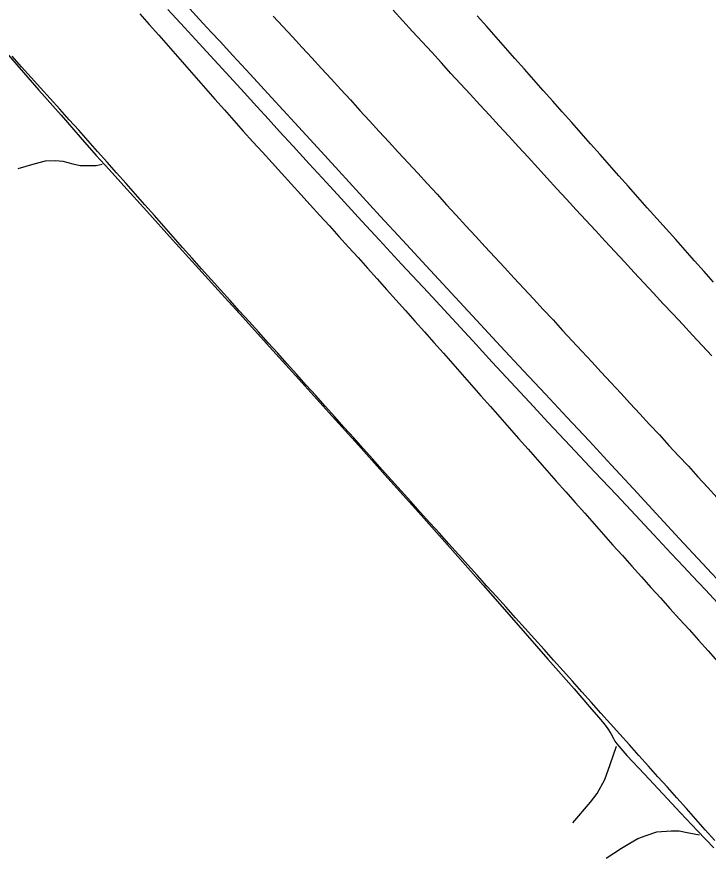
# Model space of a CAD drawing. Extents: x 1948091 to 1975253, y 787267 to 823306.
# Drawn here: x 1957931.9 to 1958053.3, y 811340.9 to 811488.6 of the extents above; entities that cross this region are included whole.
import ezdxf

# ---------------------------------------------------------------- set-up
doc = ezdxf.new("R2010")
doc.units = 0
doc.layers.add('RD_EX_Pavement_Markings', color=7, linetype='Continuous')
doc.layers.add('RD_EX_Road', color=7, linetype='Continuous')

msp = doc.modelspace()

# ---------------------------------------------------------------- linework, layer by layer
at = {"layer": 'RD_EX_Pavement_Markings'}
for points in [[(1958053.92, 811429.05), (1958052.22, 811430.89), (1958050.52, 811432.72), (1958048.82, 811434.55), (1958047.12, 811436.39), (1958045.42, 811438.22), (1958043.72, 811440.05), (1958042.02, 811441.88), (1958040.32, 811443.72), (1958038.62, 811445.55), (1958036.92, 811447.38), (1958035.22, 811449.22), (1958033.52, 811451.05), (1958031.82, 811452.88), (1958030.12, 811454.72), (1958028.43, 811456.56), (1958026.74, 811458.4), (1958025.05, 811460.24), (1958023.36, 811462.08), (1958021.67, 811463.92), (1958019.98, 811465.76), (1958018.28, 811467.61), (1958016.59, 811469.45), (1958014.9, 811471.29), (1958013.21, 811473.13), (1958011.52, 811474.97), (1958009.83, 811476.81), (1958008.14, 811478.65), (1958006.45, 811480.49), (1958004.76, 811482.34), (1958003.07, 811484.18), (1958001.37, 811486.02), (1957999.68, 811487.86), (1957998, 811489.71)], [(1957953.49, 811489.1), (1957955.16, 811487.24), (1957956.82, 811485.37), (1957958.46, 811483.5), (1957960.11, 811481.61), (1957961.75, 811479.73), (1957963.4, 811477.85), (1957965.04, 811475.97), (1957966.7, 811474.1), (1957968.35, 811472.23), (1957970.01, 811470.36), (1957971.67, 811468.49), (1957973.35, 811466.65), (1957975.04, 811464.8), (1957976.72, 811462.95), (1957978.4, 811461.11), (1957980.08, 811459.26), (1957981.76, 811457.41), (1957983.43, 811455.56), (1957985.11, 811453.71), (1957986.79, 811451.86), (1957988.46, 811450), (1957990.14, 811448.15), (1957991.82, 811446.3), (1957993.49, 811444.45), (1957995.16, 811442.58), (1957996.82, 811440.72), (1957998.49, 811438.86), (1958000.15, 811437), (1958001.82, 811435.14), (1958003.49, 811433.28), (1958005.14, 811431.41), (1958006.8, 811429.54), (1958008.45, 811427.66), (1958010.1, 811425.79), (1958011.75, 811423.91), (1958013.4, 811422.04), (1958015.05, 811420.16), (1958016.7, 811418.29), (1958018.35, 811416.42), (1958020.01, 811414.55), (1958021.67, 811412.68), (1958023.32, 811410.81), (1958024.98, 811408.94), (1958026.63, 811407.07), (1958028.29, 811405.21), (1958029.95, 811403.34), (1958031.61, 811401.47), (1958033.26, 811399.6), (1958034.92, 811397.73), (1958036.58, 811395.86), (1958038.23, 811394), (1958039.9, 811392.13), (1958041.57, 811390.28), (1958043.24, 811388.43), (1958044.91, 811386.57), (1958046.59, 811384.72), (1958048.26, 811382.86), (1958049.93, 811381.01), (1958051.61, 811379.15), (1958053.28, 811377.29), (1958054.95, 811375.44)], [(1957976.93, 811488.71), (1957978.62, 811486.87), (1957980.32, 811485.03), (1957982.01, 811483.19), (1957983.71, 811481.35), (1957985.4, 811479.51), (1957987.09, 811477.67), (1957988.78, 811475.83), (1957990.47, 811473.99), (1957992.16, 811472.15), (1957993.85, 811470.31), (1957995.54, 811468.47), (1957997.24, 811466.62), (1957998.93, 811464.78), (1958000.62, 811462.94), (1958002.31, 811461.1), (1958004, 811459.26), (1958005.69, 811457.42), (1958007.38, 811455.58), (1958009.07, 811453.74), (1958010.76, 811451.89), (1958012.46, 811450.06), (1958014.16, 811448.22), (1958015.86, 811446.39), (1958017.55, 811444.55), (1958019.25, 811442.72), (1958020.95, 811440.88), (1958022.65, 811439.05), (1958024.35, 811437.21), (1958026.05, 811435.38), (1958027.74, 811433.54), (1958029.44, 811431.71), (1958031.14, 811429.87), (1958032.84, 811428.04), (1958034.53, 811426.2), (1958036.23, 811424.37), (1958037.93, 811422.53), (1958039.62, 811420.7), (1958041.32, 811418.86), (1958043.02, 811417.02), (1958044.72, 811415.19), (1958046.41, 811413.35), (1958048.11, 811411.52), (1958049.81, 811409.68), (1958051.5, 811407.85), (1958053.2, 811406.01), (1958054.9, 811404.17)], [(1958054.23, 811441.98), (1958052.57, 811443.85), (1958050.91, 811445.72), (1958049.25, 811447.59), (1958047.59, 811449.46), (1958045.93, 811451.33), (1958044.27, 811453.2), (1958042.61, 811455.07), (1958040.95, 811456.94), (1958039.29, 811458.81), (1958037.63, 811460.68), (1958035.97, 811462.54), (1958034.31, 811464.41), (1958032.65, 811466.28), (1958030.99, 811468.15), (1958029.33, 811470.02), (1958027.67, 811471.89), (1958026.01, 811473.76), (1958024.35, 811475.63), (1958022.69, 811477.5), (1958021.03, 811479.37), (1958019.37, 811481.24), (1958017.71, 811483.11), (1958016.06, 811484.98), (1958014.41, 811486.86), (1958012.76, 811488.74)], [(1958054.45, 811344.01), (1958052.79, 811345.87), (1958051.12, 811347.74), (1958049.46, 811349.6), (1958047.8, 811351.46), (1958046.13, 811353.33), (1958044.47, 811355.19), (1958042.8, 811357.05), (1958041.14, 811358.92), (1958039.47, 811360.78), (1958037.81, 811362.64), (1958036.14, 811364.5), (1958034.47, 811366.37), (1958032.81, 811368.23), (1958031.14, 811370.09), (1958029.47, 811371.94), (1958027.81, 811373.8), (1958026.14, 811375.66), (1958024.47, 811377.52), (1958022.81, 811379.38), (1958021.14, 811381.23), (1958019.48, 811383.09), (1958017.8, 811384.95), (1958016.13, 811386.8), (1958014.46, 811388.65), (1958012.79, 811390.51), (1958011.11, 811392.36), (1958009.44, 811394.22), (1958007.77, 811396.07), (1958006.1, 811397.92), (1958004.42, 811399.78), (1958002.75, 811401.64), (1958001.09, 811403.49), (1957999.42, 811405.35), (1957997.75, 811407.21), (1957996.08, 811409.07), (1957994.41, 811410.93), (1957992.74, 811412.79), (1957991.07, 811414.65), (1957989.41, 811416.5), (1957987.74, 811418.36), (1957986.07, 811420.22), (1957984.4, 811422.08), (1957982.73, 811423.94), (1957981.06, 811425.8), (1957979.39, 811427.66), (1957977.73, 811429.52), (1957976.06, 811431.37), (1957974.38, 811433.23), (1957972.71, 811435.08), (1957971.03, 811436.93), (1957969.36, 811438.79), (1957967.68, 811440.64), (1957966.01, 811442.49), (1957964.33, 811444.35), (1957962.68, 811446.22), (1957961.03, 811448.09), (1957959.37, 811449.97), (1957957.72, 811451.84), (1957956.07, 811453.71), (1957954.41, 811455.59), (1957952.76, 811457.46), (1957951.09, 811459.32), (1957949.43, 811461.19), (1957947.77, 811463.05), (1957946.1, 811464.92), (1957944.44, 811466.79), (1957942.78, 811468.65), (1957941.11, 811470.51), (1957939.44, 811472.37), (1957937.77, 811474.23), (1957936.09, 811476.08), (1957934.42, 811477.94), (1957932.75, 811479.8), (1957931.07, 811481.65)]]:
    msp.add_lwpolyline(points, dxfattribs=at)
at = {"layer": 'RD_EX_Road'}
for points in [[(1957958.44, 811489.85), (1957961.34, 811486.71), (1957963.93, 811483.9), (1957966.59, 811481.01), (1957969.32, 811478.02), (1957971.81, 811475.28), (1957974.04, 811472.82), (1957976.1, 811470.58), (1957978.06, 811468.45), (1957980.43, 811465.87), (1957983.25, 811462.77), (1957986.28, 811459.47), (1957989.44, 811456.04), (1957992.51, 811452.72), (1957995.6, 811449.39), (1957999.48, 811445.18), (1958004.11, 811440.18), (1958008.32, 811435.63), (1958011.97, 811431.68), (1958015.39, 811427.97), (1958018.67, 811424.43), (1958021.91, 811420.93), (1958025.21, 811417.37), (1958029.05, 811413.28), (1958033.34, 811408.73), (1958037.19, 811404.64), (1958040.53, 811401.1), (1958043.75, 811397.65), (1958046.82, 811394.36), (1958049.02, 811392.02), (1958050.5, 811390.48), (1958052.82, 811387.99), (1958056.27, 811384.25)], [(1957962.28, 811490), (1957964.6, 811487.46), (1957966.11, 811485.83), (1957967.6, 811484.24), (1957969.85, 811481.8), (1957972.87, 811478.52), (1957976.65, 811474.4), (1957980.75, 811469.94), (1957984.68, 811465.66), (1957988.45, 811461.53), (1957992.07, 811457.58), (1957995.73, 811453.59), (1957999.63, 811449.34), (1958003.78, 811444.85), (1958008.18, 811440.1), (1958012.6, 811435.34), (1958016.84, 811430.79), (1958020.89, 811426.45), (1958024.76, 811422.33), (1958028.55, 811418.27), (1958032.39, 811414.15), (1958036.28, 811409.96), (1958040.2, 811405.7), (1958044.18, 811401.39), (1958048.21, 811397.03), (1958052.29, 811392.62), (1958056.43, 811388.17)], [(1957928.52, 811483.98), (1957931.92, 811480.14), (1957935.8, 811475.72), (1957939.68, 811471.29), (1957943.06, 811467.44), (1957945.87, 811464.24), (1957948.1, 811461.8), (1957950.73, 811458.93), (1957954.77, 811454.44), (1957959.27, 811449.43), (1957963.3, 811444.97), (1957967.26, 811440.6), (1957971.58, 811435.85), (1957976.28, 811430.66), (1957981.42, 811424.98), (1957986.71, 811419.11), (1957991.88, 811413.38), (1957997.08, 811407.61), (1958002.45, 811401.61), (1958008.01, 811395.35), (1958013.79, 811388.81), (1958019.57, 811382.22), (1958025.17, 811375.83), (1958029.75, 811370.59), (1958032.48, 811367.45), (1958034.02, 811365.67), (1958035.02, 811364.49), (1958035.68, 811363.62), (1958036.19, 811362.76), (1958036.59, 811362), (1958036.9, 811361.41), (1958037.23, 811360.96), (1958039.02, 811358.94), (1958042.12, 811355.62), (1958045.34, 811352.18), (1958048.46, 811348.85), (1958051.44, 811345.69), (1958054.28, 811342.7)], [(1957932.15, 811461.94), (1957934.95, 811462.76), (1957936.96, 811463.3), (1957938.73, 811463.38), (1957939.99, 811463.26), (1957941.76, 811462.77), (1957943.01, 811462.46), (1957944.3, 811462.47), (1957945.84, 811462.48), (1957946.89, 811462.69)], [(1958029.54, 811347.11), (1958032.65, 811350.71), (1958033.82, 811352.25), (1958035.17, 811354.73), (1958036.08, 811357.31), (1958037.21, 811360.57)], [(1958035.36, 811340.9), (1958038.07, 811342.63), (1958039.51, 811343.52), (1958040.96, 811344.33), (1958042.43, 811344.9), (1958044.25, 811345.5), (1958046.81, 811345.68), (1958048.22, 811345.68), (1958049.63, 811345.43), (1958051.77, 811345.01)]]:
    msp.add_lwpolyline(points, dxfattribs=at)

doc.saveas('drawing.dxf')
